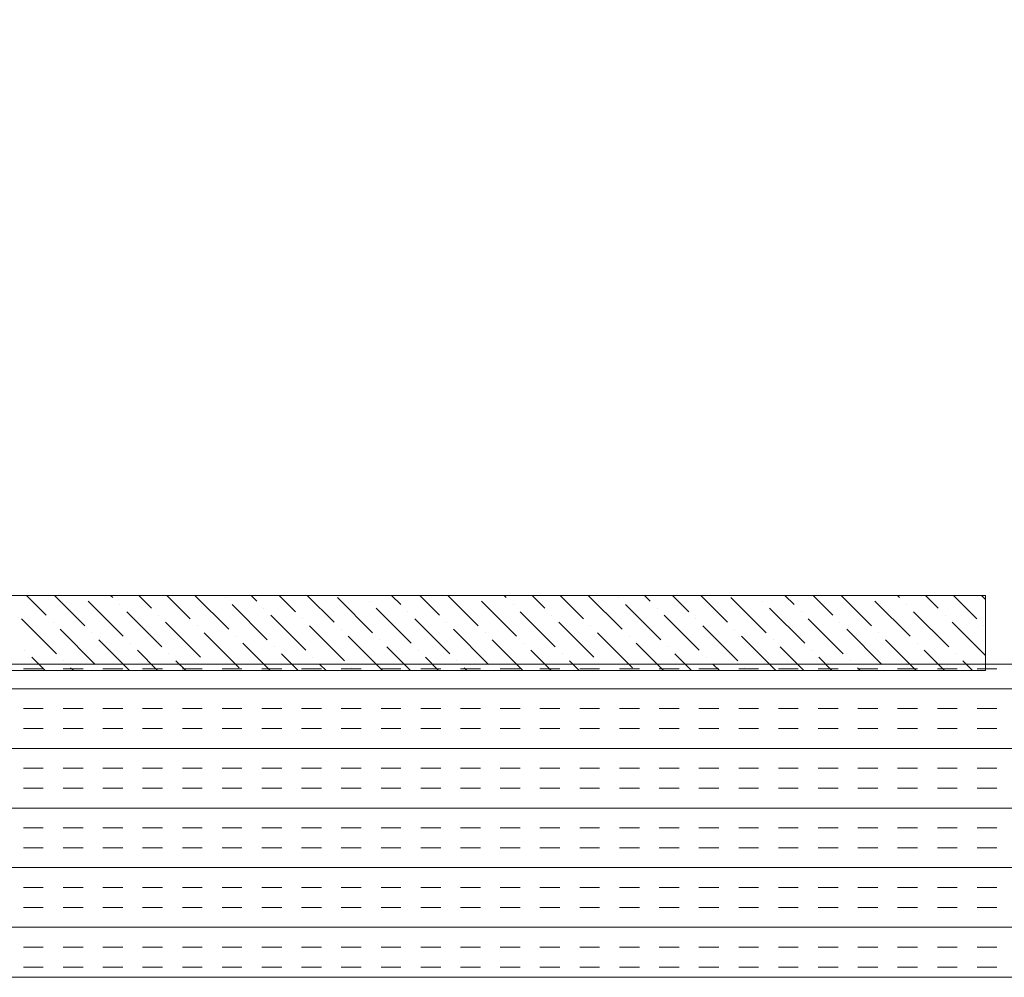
# Model space of a CAD drawing. Extents: x 3940905 to 4145695, y 925352 to 1109797.
# Tile 835 of 1056: x 4040367 to 4040524, y 1100686 to 1100839. Entities that reach past the tile are written whole.
import ezdxf

# ---------------------------------------------------------------- set-up
doc = ezdxf.new("R2010")
doc.units = 0
doc.header["$LTSCALE"] = 750
doc.header["$MEASUREMENT"] = 0
doc.layers.add('CKD Equipments', color=252, linetype='CONTINUOUS', lineweight=0)

msp = doc.modelspace()

# ---------------------------------------------------------------- linework, layer by layer
at = {"layer": 'CKD Equipments'}
for p, q in [((4039952.42, 1100746.98, -7.61), (4040521.42, 1100746.98, -7.61)), ((4040521.42, 1100746.98, -7.61), (4040521.42, 1100734.98, -7.61)), ((4040537.42, 1100735.98, -7.61), (4039937.42, 1100735.98, -7.61)), ((4040521.42, 1100734.98, -7.61), (4039952.42, 1100734.98, -7.61)), ((4039937.42, 1100685.98, -7.61), (4040537.42, 1100685.98, -7.61))]:
    msp.add_line(p, q, dxfattribs=at)
at = {"layer": 'CKD Equipments', "color": 55, "linetype": 'Continuous'}
for p, q in [((4040368.14, 1100746.98, -7.61), (4040371.28, 1100743.83, -7.61)), ((4040372.63, 1100746.98, -7.61), (4040377.46, 1100742.15, -7.61)), ((4040378.02, 1100746.08, -7.61), (4040383.63, 1100740.46, -7.61)), ((4040381.61, 1100746.98, -7.61), (4040381.95, 1100746.64, -7.61)), ((4040386.1, 1100746.98, -7.61), (4040388.12, 1100744.95, -7.61)), ((4040390.59, 1100746.98, -7.61), (4040394.3, 1100743.27, -7.61)), ((4040395.08, 1100746.98, -7.61), (4040400.47, 1100741.59, -7.61)), ((4040399.91, 1100746.64, -7.61), (4040399.91, 1100746.64, -7.61)), ((4040404.06, 1100746.98, -7.61), (4040404.96, 1100746.08, -7.61)), ((4040408.55, 1100746.98, -7.61), (4040411.13, 1100744.39, -7.61)), ((4040413.04, 1100746.98, -7.61), (4040417.31, 1100742.71, -7.61)), ((4040417.87, 1100746.64, -7.61), (4040423.48, 1100741.03, -7.61)), ((4040422.92, 1100746.08, -7.61), (4040422.92, 1100746.08, -7.61)), ((4040426.51, 1100746.98, -7.61), (4040427.97, 1100745.52, -7.61)), ((4040431, 1100746.98, -7.61), (4040434.15, 1100743.83, -7.61)), ((4040435.49, 1100746.98, -7.61), (4040440.32, 1100742.15, -7.61)), ((4040440.88, 1100746.08, -7.61), (4040446.49, 1100740.46, -7.61)), ((4040444.47, 1100746.98, -7.61), (4040444.81, 1100746.64, -7.61)), ((4040448.96, 1100746.98, -7.61), (4040450.98, 1100744.95, -7.61)), ((4040453.45, 1100746.98, -7.61), (4040457.16, 1100743.27, -7.61)), ((4040457.94, 1100746.98, -7.61), (4040463.33, 1100741.59, -7.61)), ((4040462.77, 1100746.64, -7.61), (4040462.77, 1100746.64, -7.61)), ((4040466.92, 1100746.98, -7.61), (4040467.82, 1100746.08, -7.61)), ((4040471.41, 1100746.98, -7.61), (4040474, 1100744.39, -7.61)), ((4040475.9, 1100746.98, -7.61), (4040480.17, 1100742.71, -7.61)), ((4040480.73, 1100746.64, -7.61), (4040486.34, 1100741.03, -7.61)), ((4040485.78, 1100746.08, -7.61), (4040485.78, 1100746.08, -7.61)), ((4040489.37, 1100746.98, -7.61), (4040490.83, 1100745.52, -7.61)), ((4040493.86, 1100746.98, -7.61), (4040497.01, 1100743.83, -7.61)), ((4040498.35, 1100746.98, -7.61), (4040503.18, 1100742.15, -7.61)), ((4040503.74, 1100746.08, -7.61), (4040509.36, 1100740.46, -7.61)), ((4040507.33, 1100746.98, -7.61), (4040507.67, 1100746.64, -7.61)), ((4040511.82, 1100746.98, -7.61), (4040513.85, 1100744.95, -7.61)), ((4040516.31, 1100746.98, -7.61), (4040520.02, 1100743.27, -7.61)), ((4040520.8, 1100746.98, -7.61), (4040521.42, 1100746.36, -7.61)), ((4040383.07, 1100745.52, -7.61), (4040383.07, 1100745.52, -7.61)), ((4040384.19, 1100744.39, -7.61), (4040389.81, 1100738.78, -7.61)), ((4040401.03, 1100745.52, -7.61), (4040406.64, 1100739.9, -7.61)), ((4040406.08, 1100744.95, -7.61), (4040406.08, 1100744.95, -7.61)), ((4040424.04, 1100744.95, -7.61), (4040429.66, 1100739.34, -7.61)), ((4040429.09, 1100744.39, -7.61), (4040429.09, 1100744.39, -7.61)), ((4040445.93, 1100745.52, -7.61), (4040445.93, 1100745.52, -7.61)), ((4040447.06, 1100744.39, -7.61), (4040452.67, 1100738.78, -7.61)), ((4040463.89, 1100745.52, -7.61), (4040469.51, 1100739.9, -7.61)), ((4040468.94, 1100744.95, -7.61), (4040468.94, 1100744.95, -7.61)), ((4040486.91, 1100744.95, -7.61), (4040492.52, 1100739.34, -7.61)), ((4040491.96, 1100744.39, -7.61), (4040491.96, 1100744.39, -7.61)), ((4040508.79, 1100745.52, -7.61), (4040508.79, 1100745.52, -7.61)), ((4040509.92, 1100744.39, -7.61), (4040515.53, 1100738.78, -7.61)), ((4040367.36, 1100743.27, -7.61), (4040372.97, 1100737.66, -7.61)), ((4040372.41, 1100742.71, -7.61), (4040372.41, 1100742.71, -7.61)), ((4040389.24, 1100743.83, -7.61), (4040389.24, 1100743.83, -7.61)), ((4040390.37, 1100742.71, -7.61), (4040395.98, 1100737.1, -7.61)), ((4040407.21, 1100743.83, -7.61), (4040412.82, 1100738.22, -7.61)), ((4040412.26, 1100743.27, -7.61), (4040412.26, 1100743.27, -7.61)), ((4040430.22, 1100743.27, -7.61), (4040435.83, 1100737.66, -7.61)), ((4040435.27, 1100742.71, -7.61), (4040435.27, 1100742.71, -7.61)), ((4040452.11, 1100743.83, -7.61), (4040452.11, 1100743.83, -7.61)), ((4040453.23, 1100742.71, -7.61), (4040458.84, 1100737.1, -7.61)), ((4040470.07, 1100743.83, -7.61), (4040475.68, 1100738.22, -7.61)), ((4040475.12, 1100743.27, -7.61), (4040475.12, 1100743.27, -7.61)), ((4040493.08, 1100743.27, -7.61), (4040498.69, 1100737.66, -7.61)), ((4040498.13, 1100742.71, -7.61), (4040498.13, 1100742.71, -7.61)), ((4040514.97, 1100743.83, -7.61), (4040514.97, 1100743.83, -7.61)), ((4040516.09, 1100742.71, -7.61), (4040521.42, 1100737.38, -7.61)), ((4040373.53, 1100741.59, -7.61), (4040379.14, 1100735.97, -7.61)), ((4040378.58, 1100741.03, -7.61), (4040378.58, 1100741.03, -7.61)), ((4040395.42, 1100742.15, -7.61), (4040395.42, 1100742.15, -7.61)), ((4040396.54, 1100741.03, -7.61), (4040402.15, 1100735.41, -7.61)), ((4040413.38, 1100742.15, -7.61), (4040418.99, 1100736.54, -7.61)), ((4040418.43, 1100741.59, -7.61), (4040418.43, 1100741.59, -7.61)), ((4040436.39, 1100741.59, -7.61), (4040442, 1100735.97, -7.61)), ((4040441.44, 1100741.03, -7.61), (4040441.44, 1100741.03, -7.61)), ((4040458.28, 1100742.15, -7.61), (4040458.28, 1100742.15, -7.61)), ((4040459.4, 1100741.03, -7.61), (4040465.02, 1100735.41, -7.61)), ((4040476.24, 1100742.15, -7.61), (4040481.85, 1100736.54, -7.61)), ((4040481.29, 1100741.59, -7.61), (4040481.29, 1100741.59, -7.61)), ((4040499.25, 1100741.59, -7.61), (4040504.87, 1100735.97, -7.61)), ((4040504.3, 1100741.03, -7.61), (4040504.3, 1100741.03, -7.61)), ((4040521.14, 1100742.15, -7.61), (4040521.14, 1100742.15, -7.61)), ((4040379.7, 1100739.9, -7.61), (4040384.63, 1100734.98, -7.61)), ((4040401.59, 1100740.46, -7.61), (4040401.59, 1100740.46, -7.61)), ((4040419.55, 1100740.46, -7.61), (4040425.04, 1100734.98, -7.61)), ((4040424.6, 1100739.9, -7.61), (4040424.6, 1100739.9, -7.61)), ((4040442.57, 1100739.9, -7.61), (4040447.49, 1100734.98, -7.61)), ((4040464.45, 1100740.46, -7.61), (4040464.45, 1100740.46, -7.61)), ((4040482.42, 1100740.46, -7.61), (4040487.9, 1100734.98, -7.61)), ((4040487.47, 1100739.9, -7.61), (4040487.47, 1100739.9, -7.61)), ((4040505.43, 1100739.9, -7.61), (4040510.35, 1100734.98, -7.61)), ((4040367.92, 1100738.22, -7.61), (4040367.92, 1100738.22, -7.61)), ((4040384.75, 1100739.34, -7.61), (4040384.75, 1100739.34, -7.61)), ((4040385.88, 1100738.22, -7.61), (4040389.12, 1100734.98, -7.61)), ((4040402.72, 1100739.34, -7.61), (4040407.08, 1100734.98, -7.61)), ((4040407.77, 1100738.78, -7.61), (4040407.77, 1100738.78, -7.61)), ((4040425.73, 1100738.78, -7.61), (4040429.53, 1100734.98, -7.61)), ((4040430.78, 1100738.22, -7.61), (4040430.78, 1100738.22, -7.61)), ((4040447.62, 1100739.34, -7.61), (4040447.62, 1100739.34, -7.61)), ((4040448.74, 1100738.22, -7.61), (4040451.98, 1100734.98, -7.61)), ((4040465.58, 1100739.34, -7.61), (4040469.94, 1100734.98, -7.61)), ((4040470.63, 1100738.78, -7.61), (4040470.63, 1100738.78, -7.61)), ((4040488.59, 1100738.78, -7.61), (4040492.39, 1100734.98, -7.61)), ((4040493.64, 1100738.22, -7.61), (4040493.64, 1100738.22, -7.61)), ((4040510.48, 1100739.34, -7.61), (4040510.48, 1100739.34, -7.61)), ((4040511.6, 1100738.22, -7.61), (4040514.84, 1100734.98, -7.61)), ((4040369.04, 1100737.1, -7.61), (4040371.16, 1100734.98, -7.61)), ((4040374.09, 1100736.54, -7.61), (4040374.09, 1100736.54, -7.61)), ((4040390.93, 1100737.66, -7.61), (4040390.93, 1100737.66, -7.61)), ((4040392.05, 1100736.54, -7.61), (4040393.61, 1100734.98, -7.61)), ((4040408.89, 1100737.66, -7.61), (4040411.57, 1100734.98, -7.61)), ((4040413.94, 1100737.1, -7.61), (4040413.94, 1100737.1, -7.61)), ((4040431.9, 1100737.1, -7.61), (4040434.02, 1100734.98, -7.61)), ((4040436.95, 1100736.54, -7.61), (4040436.95, 1100736.54, -7.61)), ((4040453.79, 1100737.66, -7.61), (4040453.79, 1100737.66, -7.61)), ((4040454.91, 1100736.54, -7.61), (4040456.47, 1100734.98, -7.61)), ((4040471.75, 1100737.66, -7.61), (4040474.43, 1100734.98, -7.61)), ((4040476.8, 1100737.1, -7.61), (4040476.8, 1100737.1, -7.61)), ((4040494.76, 1100737.1, -7.61), (4040496.88, 1100734.98, -7.61)), ((4040499.81, 1100736.54, -7.61), (4040499.81, 1100736.54, -7.61)), ((4040516.65, 1100737.66, -7.61), (4040516.65, 1100737.66, -7.61)), ((4040517.77, 1100736.54, -7.61), (4040519.33, 1100734.98, -7.61)), ((4040375.21, 1100735.41, -7.61), (4040375.65, 1100734.98, -7.61)), ((4040397.1, 1100735.97, -7.61), (4040397.1, 1100735.97, -7.61)), ((4040415.06, 1100735.97, -7.61), (4040416.06, 1100734.98, -7.61)), ((4040420.11, 1100735.41, -7.61), (4040420.11, 1100735.41, -7.61)), ((4040438.08, 1100735.41, -7.61), (4040438.51, 1100734.98, -7.61)), ((4040459.96, 1100735.97, -7.61), (4040459.96, 1100735.97, -7.61)), ((4040477.92, 1100735.97, -7.61), (4040478.92, 1100734.98, -7.61)), ((4040482.98, 1100735.41, -7.61), (4040482.98, 1100735.41, -7.61)), ((4040500.94, 1100735.41, -7.61), (4040501.37, 1100734.98, -7.61))]:
    msp.add_line(p, q, dxfattribs=at)
at = {"layer": 'CKD Equipments', "color": 4, "linetype": 'Continuous'}
for p, q in [((4040370.85, 1100735.25, -7.61), (4040367.67, 1100735.25, -7.61)), ((4040377.2, 1100735.25, -7.61), (4040374.02, 1100735.25, -7.61)), ((4040383.55, 1100735.25, -7.61), (4040380.37, 1100735.25, -7.61)), ((4040389.9, 1100735.25, -7.61), (4040386.72, 1100735.25, -7.61)), ((4040396.25, 1100735.25, -7.61), (4040393.07, 1100735.25, -7.61)), ((4040402.6, 1100735.25, -7.61), (4040399.42, 1100735.25, -7.61)), ((4040408.95, 1100735.25, -7.61), (4040405.77, 1100735.25, -7.61)), ((4040415.3, 1100735.25, -7.61), (4040412.12, 1100735.25, -7.61)), ((4040421.65, 1100735.25, -7.61), (4040418.47, 1100735.25, -7.61)), ((4040428, 1100735.25, -7.61), (4040424.82, 1100735.25, -7.61)), ((4040434.35, 1100735.25, -7.61), (4040431.17, 1100735.25, -7.61)), ((4040440.7, 1100735.25, -7.61), (4040437.52, 1100735.25, -7.61)), ((4040447.05, 1100735.25, -7.61), (4040443.87, 1100735.25, -7.61)), ((4040453.4, 1100735.25, -7.61), (4040450.22, 1100735.25, -7.61)), ((4040459.75, 1100735.25, -7.61), (4040456.57, 1100735.25, -7.61)), ((4040466.1, 1100735.25, -7.61), (4040462.92, 1100735.25, -7.61)), ((4040472.45, 1100735.25, -7.61), (4040469.27, 1100735.25, -7.61)), ((4040478.8, 1100735.25, -7.61), (4040475.62, 1100735.25, -7.61)), ((4040485.15, 1100735.25, -7.61), (4040481.97, 1100735.25, -7.61)), ((4040491.5, 1100735.25, -7.61), (4040488.32, 1100735.25, -7.61)), ((4040497.85, 1100735.25, -7.61), (4040494.67, 1100735.25, -7.61)), ((4040504.2, 1100735.25, -7.61), (4040501.02, 1100735.25, -7.61)), ((4040510.55, 1100735.25, -7.61), (4040507.37, 1100735.25, -7.61)), ((4040516.9, 1100735.25, -7.61), (4040513.72, 1100735.25, -7.61)), ((4040523.25, 1100735.25, -7.61), (4040520.07, 1100735.25, -7.61)), ((4040537.42, 1100732.07, -7.61), (4039937.42, 1100732.07, -7.61)), ((4040370.85, 1100728.9, -7.61), (4040367.67, 1100728.9, -7.61)), ((4040377.2, 1100728.9, -7.61), (4040374.02, 1100728.9, -7.61)), ((4040383.55, 1100728.9, -7.61), (4040380.37, 1100728.9, -7.61)), ((4040389.9, 1100728.9, -7.61), (4040386.72, 1100728.9, -7.61)), ((4040396.25, 1100728.9, -7.61), (4040393.07, 1100728.9, -7.61)), ((4040402.6, 1100728.9, -7.61), (4040399.42, 1100728.9, -7.61)), ((4040408.95, 1100728.9, -7.61), (4040405.77, 1100728.9, -7.61)), ((4040415.3, 1100728.9, -7.61), (4040412.12, 1100728.9, -7.61)), ((4040421.65, 1100728.9, -7.61), (4040418.47, 1100728.9, -7.61)), ((4040428, 1100728.9, -7.61), (4040424.82, 1100728.9, -7.61)), ((4040434.35, 1100728.9, -7.61), (4040431.17, 1100728.9, -7.61)), ((4040440.7, 1100728.9, -7.61), (4040437.52, 1100728.9, -7.61)), ((4040447.05, 1100728.9, -7.61), (4040443.87, 1100728.9, -7.61)), ((4040453.4, 1100728.9, -7.61), (4040450.22, 1100728.9, -7.61)), ((4040459.75, 1100728.9, -7.61), (4040456.57, 1100728.9, -7.61)), ((4040466.1, 1100728.9, -7.61), (4040462.92, 1100728.9, -7.61)), ((4040472.45, 1100728.9, -7.61), (4040469.27, 1100728.9, -7.61)), ((4040478.8, 1100728.9, -7.61), (4040475.62, 1100728.9, -7.61)), ((4040485.15, 1100728.9, -7.61), (4040481.97, 1100728.9, -7.61)), ((4040491.5, 1100728.9, -7.61), (4040488.32, 1100728.9, -7.61)), ((4040497.85, 1100728.9, -7.61), (4040494.67, 1100728.9, -7.61)), ((4040504.2, 1100728.9, -7.61), (4040501.02, 1100728.9, -7.61)), ((4040510.55, 1100728.9, -7.61), (4040507.37, 1100728.9, -7.61)), ((4040516.9, 1100728.9, -7.61), (4040513.72, 1100728.9, -7.61)), ((4040523.25, 1100728.9, -7.61), (4040520.07, 1100728.9, -7.61)), ((4040370.85, 1100725.72, -7.61), (4040367.67, 1100725.72, -7.61)), ((4040377.2, 1100725.72, -7.61), (4040374.02, 1100725.72, -7.61)), ((4040383.55, 1100725.72, -7.61), (4040380.37, 1100725.72, -7.61)), ((4040389.9, 1100725.72, -7.61), (4040386.72, 1100725.72, -7.61)), ((4040396.25, 1100725.72, -7.61), (4040393.07, 1100725.72, -7.61)), ((4040402.6, 1100725.72, -7.61), (4040399.42, 1100725.72, -7.61)), ((4040408.95, 1100725.72, -7.61), (4040405.77, 1100725.72, -7.61)), ((4040415.3, 1100725.72, -7.61), (4040412.12, 1100725.72, -7.61)), ((4040421.65, 1100725.72, -7.61), (4040418.47, 1100725.72, -7.61)), ((4040428, 1100725.72, -7.61), (4040424.82, 1100725.72, -7.61)), ((4040434.35, 1100725.72, -7.61), (4040431.17, 1100725.72, -7.61)), ((4040440.7, 1100725.72, -7.61), (4040437.52, 1100725.72, -7.61)), ((4040447.05, 1100725.72, -7.61), (4040443.87, 1100725.72, -7.61)), ((4040453.4, 1100725.72, -7.61), (4040450.22, 1100725.72, -7.61)), ((4040459.75, 1100725.72, -7.61), (4040456.57, 1100725.72, -7.61)), ((4040466.1, 1100725.72, -7.61), (4040462.92, 1100725.72, -7.61)), ((4040472.45, 1100725.72, -7.61), (4040469.27, 1100725.72, -7.61)), ((4040478.8, 1100725.72, -7.61), (4040475.62, 1100725.72, -7.61)), ((4040485.15, 1100725.72, -7.61), (4040481.97, 1100725.72, -7.61)), ((4040491.5, 1100725.72, -7.61), (4040488.32, 1100725.72, -7.61)), ((4040497.85, 1100725.72, -7.61), (4040494.67, 1100725.72, -7.61)), ((4040504.2, 1100725.72, -7.61), (4040501.02, 1100725.72, -7.61)), ((4040510.55, 1100725.72, -7.61), (4040507.37, 1100725.72, -7.61)), ((4040516.9, 1100725.72, -7.61), (4040513.72, 1100725.72, -7.61)), ((4040523.25, 1100725.72, -7.61), (4040520.07, 1100725.72, -7.61)), ((4040537.42, 1100722.55, -7.61), (4039937.42, 1100722.55, -7.61)), ((4040370.85, 1100719.37, -7.61), (4040367.67, 1100719.37, -7.61)), ((4040377.2, 1100719.37, -7.61), (4040374.02, 1100719.37, -7.61)), ((4040383.55, 1100719.37, -7.61), (4040380.37, 1100719.37, -7.61)), ((4040389.9, 1100719.37, -7.61), (4040386.72, 1100719.37, -7.61)), ((4040396.25, 1100719.37, -7.61), (4040393.07, 1100719.37, -7.61)), ((4040402.6, 1100719.37, -7.61), (4040399.42, 1100719.37, -7.61)), ((4040408.95, 1100719.37, -7.61), (4040405.77, 1100719.37, -7.61)), ((4040415.3, 1100719.37, -7.61), (4040412.12, 1100719.37, -7.61)), ((4040421.65, 1100719.37, -7.61), (4040418.47, 1100719.37, -7.61)), ((4040428, 1100719.37, -7.61), (4040424.82, 1100719.37, -7.61)), ((4040434.35, 1100719.37, -7.61), (4040431.17, 1100719.37, -7.61)), ((4040440.7, 1100719.37, -7.61), (4040437.52, 1100719.37, -7.61)), ((4040447.05, 1100719.37, -7.61), (4040443.87, 1100719.37, -7.61)), ((4040453.4, 1100719.37, -7.61), (4040450.22, 1100719.37, -7.61)), ((4040459.75, 1100719.37, -7.61), (4040456.57, 1100719.37, -7.61)), ((4040466.1, 1100719.37, -7.61), (4040462.92, 1100719.37, -7.61)), ((4040472.45, 1100719.37, -7.61), (4040469.27, 1100719.37, -7.61)), ((4040478.8, 1100719.37, -7.61), (4040475.62, 1100719.37, -7.61)), ((4040485.15, 1100719.37, -7.61), (4040481.97, 1100719.37, -7.61)), ((4040491.5, 1100719.37, -7.61), (4040488.32, 1100719.37, -7.61)), ((4040497.85, 1100719.37, -7.61), (4040494.67, 1100719.37, -7.61)), ((4040504.2, 1100719.37, -7.61), (4040501.02, 1100719.37, -7.61)), ((4040510.55, 1100719.37, -7.61), (4040507.37, 1100719.37, -7.61)), ((4040516.9, 1100719.37, -7.61), (4040513.72, 1100719.37, -7.61)), ((4040523.25, 1100719.37, -7.61), (4040520.07, 1100719.37, -7.61)), ((4040370.85, 1100716.2, -7.61), (4040367.67, 1100716.2, -7.61)), ((4040377.2, 1100716.2, -7.61), (4040374.02, 1100716.2, -7.61)), ((4040383.55, 1100716.2, -7.61), (4040380.37, 1100716.2, -7.61)), ((4040389.9, 1100716.2, -7.61), (4040386.72, 1100716.2, -7.61)), ((4040396.25, 1100716.2, -7.61), (4040393.07, 1100716.2, -7.61)), ((4040402.6, 1100716.2, -7.61), (4040399.42, 1100716.2, -7.61)), ((4040408.95, 1100716.2, -7.61), (4040405.77, 1100716.2, -7.61)), ((4040415.3, 1100716.2, -7.61), (4040412.12, 1100716.2, -7.61)), ((4040421.65, 1100716.2, -7.61), (4040418.47, 1100716.2, -7.61)), ((4040428, 1100716.2, -7.61), (4040424.82, 1100716.2, -7.61)), ((4040434.35, 1100716.2, -7.61), (4040431.17, 1100716.2, -7.61)), ((4040440.7, 1100716.2, -7.61), (4040437.52, 1100716.2, -7.61)), ((4040447.05, 1100716.2, -7.61), (4040443.87, 1100716.2, -7.61)), ((4040453.4, 1100716.2, -7.61), (4040450.22, 1100716.2, -7.61)), ((4040459.75, 1100716.2, -7.61), (4040456.57, 1100716.2, -7.61)), ((4040466.1, 1100716.2, -7.61), (4040462.92, 1100716.2, -7.61)), ((4040472.45, 1100716.2, -7.61), (4040469.27, 1100716.2, -7.61)), ((4040478.8, 1100716.2, -7.61), (4040475.62, 1100716.2, -7.61)), ((4040485.15, 1100716.2, -7.61), (4040481.97, 1100716.2, -7.61)), ((4040491.5, 1100716.2, -7.61), (4040488.32, 1100716.2, -7.61)), ((4040497.85, 1100716.2, -7.61), (4040494.67, 1100716.2, -7.61)), ((4040504.2, 1100716.2, -7.61), (4040501.02, 1100716.2, -7.61)), ((4040510.55, 1100716.2, -7.61), (4040507.37, 1100716.2, -7.61)), ((4040516.9, 1100716.2, -7.61), (4040513.72, 1100716.2, -7.61)), ((4040523.25, 1100716.2, -7.61), (4040520.07, 1100716.2, -7.61)), ((4040537.42, 1100713.02, -7.61), (4039937.42, 1100713.02, -7.61)), ((4040370.85, 1100709.85, -7.61), (4040367.67, 1100709.85, -7.61)), ((4040377.2, 1100709.85, -7.61), (4040374.02, 1100709.85, -7.61)), ((4040383.55, 1100709.85, -7.61), (4040380.37, 1100709.85, -7.61)), ((4040389.9, 1100709.85, -7.61), (4040386.72, 1100709.85, -7.61)), ((4040396.25, 1100709.85, -7.61), (4040393.07, 1100709.85, -7.61)), ((4040402.6, 1100709.85, -7.61), (4040399.42, 1100709.85, -7.61)), ((4040408.95, 1100709.85, -7.61), (4040405.77, 1100709.85, -7.61)), ((4040415.3, 1100709.85, -7.61), (4040412.12, 1100709.85, -7.61)), ((4040421.65, 1100709.85, -7.61), (4040418.47, 1100709.85, -7.61)), ((4040428, 1100709.85, -7.61), (4040424.82, 1100709.85, -7.61)), ((4040434.35, 1100709.85, -7.61), (4040431.17, 1100709.85, -7.61)), ((4040440.7, 1100709.85, -7.61), (4040437.52, 1100709.85, -7.61)), ((4040447.05, 1100709.85, -7.61), (4040443.87, 1100709.85, -7.61)), ((4040453.4, 1100709.85, -7.61), (4040450.22, 1100709.85, -7.61)), ((4040459.75, 1100709.85, -7.61), (4040456.57, 1100709.85, -7.61)), ((4040466.1, 1100709.85, -7.61), (4040462.92, 1100709.85, -7.61)), ((4040472.45, 1100709.85, -7.61), (4040469.27, 1100709.85, -7.61)), ((4040478.8, 1100709.85, -7.61), (4040475.62, 1100709.85, -7.61)), ((4040485.15, 1100709.85, -7.61), (4040481.97, 1100709.85, -7.61)), ((4040491.5, 1100709.85, -7.61), (4040488.32, 1100709.85, -7.61)), ((4040497.85, 1100709.85, -7.61), (4040494.67, 1100709.85, -7.61)), ((4040504.2, 1100709.85, -7.61), (4040501.02, 1100709.85, -7.61)), ((4040510.55, 1100709.85, -7.61), (4040507.37, 1100709.85, -7.61)), ((4040516.9, 1100709.85, -7.61), (4040513.72, 1100709.85, -7.61)), ((4040523.25, 1100709.85, -7.61), (4040520.07, 1100709.85, -7.61)), ((4040370.85, 1100706.67, -7.61), (4040367.67, 1100706.67, -7.61)), ((4040377.2, 1100706.67, -7.61), (4040374.02, 1100706.67, -7.61)), ((4040383.55, 1100706.67, -7.61), (4040380.37, 1100706.67, -7.61)), ((4040389.9, 1100706.67, -7.61), (4040386.72, 1100706.67, -7.61)), ((4040396.25, 1100706.67, -7.61), (4040393.07, 1100706.67, -7.61)), ((4040402.6, 1100706.67, -7.61), (4040399.42, 1100706.67, -7.61)), ((4040408.95, 1100706.67, -7.61), (4040405.77, 1100706.67, -7.61)), ((4040415.3, 1100706.67, -7.61), (4040412.12, 1100706.67, -7.61)), ((4040421.65, 1100706.67, -7.61), (4040418.47, 1100706.67, -7.61)), ((4040428, 1100706.67, -7.61), (4040424.82, 1100706.67, -7.61)), ((4040434.35, 1100706.67, -7.61), (4040431.17, 1100706.67, -7.61)), ((4040440.7, 1100706.67, -7.61), (4040437.52, 1100706.67, -7.61)), ((4040447.05, 1100706.67, -7.61), (4040443.87, 1100706.67, -7.61)), ((4040453.4, 1100706.67, -7.61), (4040450.22, 1100706.67, -7.61)), ((4040459.75, 1100706.67, -7.61), (4040456.57, 1100706.67, -7.61)), ((4040466.1, 1100706.67, -7.61), (4040462.92, 1100706.67, -7.61)), ((4040472.45, 1100706.67, -7.61), (4040469.27, 1100706.67, -7.61)), ((4040478.8, 1100706.67, -7.61), (4040475.62, 1100706.67, -7.61)), ((4040485.15, 1100706.67, -7.61), (4040481.97, 1100706.67, -7.61)), ((4040491.5, 1100706.67, -7.61), (4040488.32, 1100706.67, -7.61)), ((4040497.85, 1100706.67, -7.61), (4040494.67, 1100706.67, -7.61)), ((4040504.2, 1100706.67, -7.61), (4040501.02, 1100706.67, -7.61)), ((4040510.55, 1100706.67, -7.61), (4040507.37, 1100706.67, -7.61)), ((4040516.9, 1100706.67, -7.61), (4040513.72, 1100706.67, -7.61)), ((4040523.25, 1100706.67, -7.61), (4040520.07, 1100706.67, -7.61)), ((4040537.42, 1100703.5, -7.61), (4039937.42, 1100703.5, -7.61)), ((4040370.85, 1100700.32, -7.61), (4040367.67, 1100700.32, -7.61)), ((4040377.2, 1100700.32, -7.61), (4040374.02, 1100700.32, -7.61)), ((4040383.55, 1100700.32, -7.61), (4040380.37, 1100700.32, -7.61)), ((4040389.9, 1100700.32, -7.61), (4040386.72, 1100700.32, -7.61)), ((4040396.25, 1100700.32, -7.61), (4040393.07, 1100700.32, -7.61)), ((4040402.6, 1100700.32, -7.61), (4040399.42, 1100700.32, -7.61)), ((4040408.95, 1100700.32, -7.61), (4040405.77, 1100700.32, -7.61)), ((4040415.3, 1100700.32, -7.61), (4040412.12, 1100700.32, -7.61)), ((4040421.65, 1100700.32, -7.61), (4040418.47, 1100700.32, -7.61)), ((4040428, 1100700.32, -7.61), (4040424.82, 1100700.32, -7.61)), ((4040434.35, 1100700.32, -7.61), (4040431.17, 1100700.32, -7.61)), ((4040440.7, 1100700.32, -7.61), (4040437.52, 1100700.32, -7.61)), ((4040447.05, 1100700.32, -7.61), (4040443.87, 1100700.32, -7.61)), ((4040453.4, 1100700.32, -7.61), (4040450.22, 1100700.32, -7.61)), ((4040459.75, 1100700.32, -7.61), (4040456.57, 1100700.32, -7.61)), ((4040466.1, 1100700.32, -7.61), (4040462.92, 1100700.32, -7.61)), ((4040472.45, 1100700.32, -7.61), (4040469.27, 1100700.32, -7.61)), ((4040478.8, 1100700.32, -7.61), (4040475.62, 1100700.32, -7.61)), ((4040485.15, 1100700.32, -7.61), (4040481.97, 1100700.32, -7.61)), ((4040491.5, 1100700.32, -7.61), (4040488.32, 1100700.32, -7.61)), ((4040497.85, 1100700.32, -7.61), (4040494.67, 1100700.32, -7.61)), ((4040504.2, 1100700.32, -7.61), (4040501.02, 1100700.32, -7.61)), ((4040510.55, 1100700.32, -7.61), (4040507.37, 1100700.32, -7.61)), ((4040516.9, 1100700.32, -7.61), (4040513.72, 1100700.32, -7.61)), ((4040523.25, 1100700.32, -7.61), (4040520.07, 1100700.32, -7.61)), ((4040370.85, 1100697.15, -7.61), (4040367.67, 1100697.15, -7.61)), ((4040377.2, 1100697.15, -7.61), (4040374.02, 1100697.15, -7.61)), ((4040383.55, 1100697.15, -7.61), (4040380.37, 1100697.15, -7.61)), ((4040389.9, 1100697.15, -7.61), (4040386.72, 1100697.15, -7.61)), ((4040396.25, 1100697.15, -7.61), (4040393.07, 1100697.15, -7.61)), ((4040402.6, 1100697.15, -7.61), (4040399.42, 1100697.15, -7.61)), ((4040408.95, 1100697.15, -7.61), (4040405.77, 1100697.15, -7.61)), ((4040415.3, 1100697.15, -7.61), (4040412.12, 1100697.15, -7.61)), ((4040421.65, 1100697.15, -7.61), (4040418.47, 1100697.15, -7.61)), ((4040428, 1100697.15, -7.61), (4040424.82, 1100697.15, -7.61)), ((4040434.35, 1100697.15, -7.61), (4040431.17, 1100697.15, -7.61)), ((4040440.7, 1100697.15, -7.61), (4040437.52, 1100697.15, -7.61)), ((4040447.05, 1100697.15, -7.61), (4040443.87, 1100697.15, -7.61)), ((4040453.4, 1100697.15, -7.61), (4040450.22, 1100697.15, -7.61)), ((4040459.75, 1100697.15, -7.61), (4040456.57, 1100697.15, -7.61)), ((4040466.1, 1100697.15, -7.61), (4040462.92, 1100697.15, -7.61)), ((4040472.45, 1100697.15, -7.61), (4040469.27, 1100697.15, -7.61)), ((4040478.8, 1100697.15, -7.61), (4040475.62, 1100697.15, -7.61)), ((4040485.15, 1100697.15, -7.61), (4040481.97, 1100697.15, -7.61)), ((4040491.5, 1100697.15, -7.61), (4040488.32, 1100697.15, -7.61)), ((4040497.85, 1100697.15, -7.61), (4040494.67, 1100697.15, -7.61)), ((4040504.2, 1100697.15, -7.61), (4040501.02, 1100697.15, -7.61)), ((4040510.55, 1100697.15, -7.61), (4040507.37, 1100697.15, -7.61)), ((4040516.9, 1100697.15, -7.61), (4040513.72, 1100697.15, -7.61)), ((4040523.25, 1100697.15, -7.61), (4040520.07, 1100697.15, -7.61)), ((4040537.42, 1100693.97, -7.61), (4039937.42, 1100693.97, -7.61)), ((4040370.85, 1100690.8, -7.61), (4040367.67, 1100690.8, -7.61)), ((4040377.2, 1100690.8, -7.61), (4040374.02, 1100690.8, -7.61)), ((4040383.55, 1100690.8, -7.61), (4040380.37, 1100690.8, -7.61)), ((4040389.9, 1100690.8, -7.61), (4040386.72, 1100690.8, -7.61)), ((4040396.25, 1100690.8, -7.61), (4040393.07, 1100690.8, -7.61)), ((4040402.6, 1100690.8, -7.61), (4040399.42, 1100690.8, -7.61)), ((4040408.95, 1100690.8, -7.61), (4040405.77, 1100690.8, -7.61)), ((4040415.3, 1100690.8, -7.61), (4040412.12, 1100690.8, -7.61)), ((4040421.65, 1100690.8, -7.61), (4040418.47, 1100690.8, -7.61)), ((4040428, 1100690.8, -7.61), (4040424.82, 1100690.8, -7.61)), ((4040434.35, 1100690.8, -7.61), (4040431.17, 1100690.8, -7.61)), ((4040440.7, 1100690.8, -7.61), (4040437.52, 1100690.8, -7.61)), ((4040447.05, 1100690.8, -7.61), (4040443.87, 1100690.8, -7.61)), ((4040453.4, 1100690.8, -7.61), (4040450.22, 1100690.8, -7.61)), ((4040459.75, 1100690.8, -7.61), (4040456.57, 1100690.8, -7.61)), ((4040466.1, 1100690.8, -7.61), (4040462.92, 1100690.8, -7.61)), ((4040472.45, 1100690.8, -7.61), (4040469.27, 1100690.8, -7.61)), ((4040478.8, 1100690.8, -7.61), (4040475.62, 1100690.8, -7.61)), ((4040485.15, 1100690.8, -7.61), (4040481.97, 1100690.8, -7.61)), ((4040491.5, 1100690.8, -7.61), (4040488.32, 1100690.8, -7.61)), ((4040497.85, 1100690.8, -7.61), (4040494.67, 1100690.8, -7.61)), ((4040504.2, 1100690.8, -7.61), (4040501.02, 1100690.8, -7.61)), ((4040510.55, 1100690.8, -7.61), (4040507.37, 1100690.8, -7.61)), ((4040516.9, 1100690.8, -7.61), (4040513.72, 1100690.8, -7.61)), ((4040523.25, 1100690.8, -7.61), (4040520.07, 1100690.8, -7.61)), ((4040370.85, 1100687.62, -7.61), (4040367.67, 1100687.62, -7.61)), ((4040377.2, 1100687.62, -7.61), (4040374.02, 1100687.62, -7.61)), ((4040383.55, 1100687.62, -7.61), (4040380.37, 1100687.62, -7.61)), ((4040389.9, 1100687.62, -7.61), (4040386.72, 1100687.62, -7.61)), ((4040396.25, 1100687.62, -7.61), (4040393.07, 1100687.62, -7.61)), ((4040402.6, 1100687.62, -7.61), (4040399.42, 1100687.62, -7.61)), ((4040408.95, 1100687.62, -7.61), (4040405.77, 1100687.62, -7.61)), ((4040415.3, 1100687.62, -7.61), (4040412.12, 1100687.62, -7.61)), ((4040421.65, 1100687.62, -7.61), (4040418.47, 1100687.62, -7.61)), ((4040428, 1100687.62, -7.61), (4040424.82, 1100687.62, -7.61)), ((4040434.35, 1100687.62, -7.61), (4040431.17, 1100687.62, -7.61)), ((4040440.7, 1100687.62, -7.61), (4040437.52, 1100687.62, -7.61)), ((4040447.05, 1100687.62, -7.61), (4040443.87, 1100687.62, -7.61)), ((4040453.4, 1100687.62, -7.61), (4040450.22, 1100687.62, -7.61)), ((4040459.75, 1100687.62, -7.61), (4040456.57, 1100687.62, -7.61)), ((4040466.1, 1100687.62, -7.61), (4040462.92, 1100687.62, -7.61)), ((4040472.45, 1100687.62, -7.61), (4040469.27, 1100687.62, -7.61)), ((4040478.8, 1100687.62, -7.61), (4040475.62, 1100687.62, -7.61)), ((4040485.15, 1100687.62, -7.61), (4040481.97, 1100687.62, -7.61)), ((4040491.5, 1100687.62, -7.61), (4040488.32, 1100687.62, -7.61)), ((4040497.85, 1100687.62, -7.61), (4040494.67, 1100687.62, -7.61)), ((4040504.2, 1100687.62, -7.61), (4040501.02, 1100687.62, -7.61)), ((4040510.55, 1100687.62, -7.61), (4040507.37, 1100687.62, -7.61)), ((4040516.9, 1100687.62, -7.61), (4040513.72, 1100687.62, -7.61)), ((4040523.25, 1100687.62, -7.61), (4040520.07, 1100687.62, -7.61))]:
    msp.add_line(p, q, dxfattribs=at)
at = {"layer": 'CKD Equipments'}
msp.add_arc((4040535.64, 1100713.93, -7.61), 584.15, 91.10035, 176.75704, dxfattribs=at)

doc.saveas('drawing.dxf')
